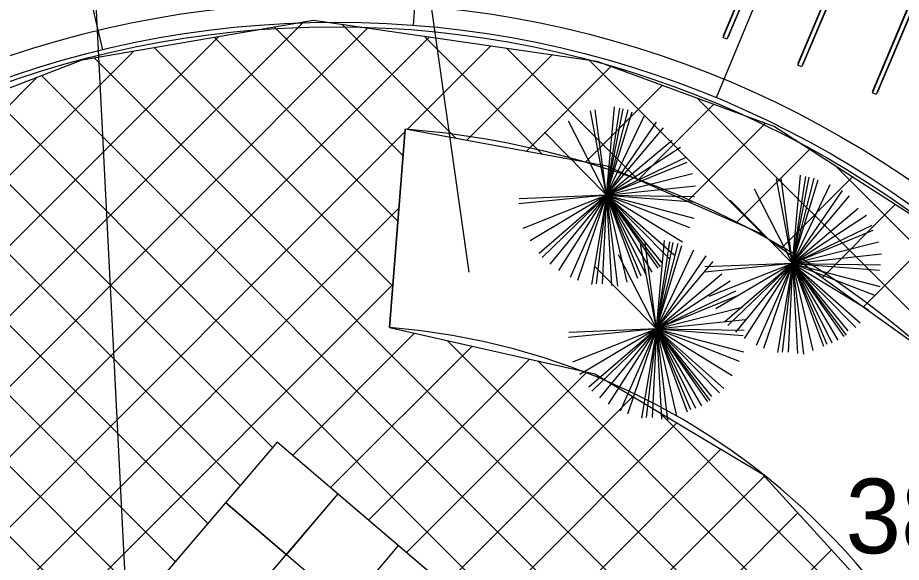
# Model space of a CAD drawing. Extents: x -438233 to -437334, y -1133133 to -1132623.
# Drawn here: x -438061.16 to -438052.28, y -1132947.34 to -1132941.87 of the extents above; entities that cross this region are included whole.
import ezdxf

# ---------------------------------------------------------------- set-up
doc = ezdxf.new("R2010")
doc.units = 0
for name, color, linetype in [('MOBILIÁŘ', 7, 'Continuous'), ('NADPRAZI', 7, 'Continuous'), ('OSY', 7, 'Continuous'), ('Vrstva 1', 7, 'Continuous'), ('Vrstva 3', 7, 'Continuous'), ('Vrstva 40', 7, 'Continuous')]:
    doc.layers.add(name, color=color, linetype=linetype)

# ---------------------------------------------------------------- blocks, each defined once
blk = doc.blocks.new('A$C3B8F586D')
at = {"layer": 'Vrstva 1'}
for points in [[(0, 201), (0, -201), (-10050, -201), (-10050, 201), (0, 201)], [(-9855, 201), (-9855, 249), (-201, 249), (-201, 201)], [(-201, -201), (-201, -249), (-9855, -249), (-9855, -201)]]:
    blk.add_lwpolyline(points, dxfattribs=at)

msp = doc.modelspace()

# ---------------------------------------------------------------- linework, layer by layer
at = {"layer": 'DEFPOINTS'}
msp.add_circle((-438057.9618, -1132951.913), 10.2, dxfattribs=at)
at = {"layer": 'NADPRAZI'}
msp.add_circle((-438057.9618, -1132951.913), 10, dxfattribs=at)
at = {"layer": 'OSY'}
for p, q in [((-438057.1812, -1132941.9435), (-438056.4397, -1132932.4725)), ((-438060.3002, -1132942.1903), (-438062.5217, -1132932.9537)), ((-438050.5068, -1132933.8943), (-438054.1387, -1132942.6727))]:
    msp.add_line(p, q, dxfattribs=at)
at = {"layer": 'Vrstva 1'}
for p, q in [((-438062.2121, -1132905.0933), (-438059.4745, -1132959.5697)), ((-438062.2121, -1132905.0933), (-438056.6229, -1132944.4249)), ((-438063.8052, -1132948.1395), (-438057.6377, -1132941.9721)), ((-438063.5581, -1132947.1853), (-438058.283, -1132941.9102)), ((-438058.5794, -1132941.9611), (-438057.2842, -1132943.2564)), ((-438057.8992, -1132941.9343), (-438056.7511, -1132943.0823)), ((-438064.4827, -1132949.5241), (-438057.0199, -1132942.0614)), ((-438063.9389, -1132946.859), (-438059.1368, -1132942.0569)), ((-438059.1828, -1132942.0648), (-438057.3363, -1132943.9113)), ((-438057.0726, -1132942.0538), (-438055.8847, -1132943.2417)), ((-438059.7863, -1132942.1685), (-438057.3885, -1132944.5663)), ((-438057.2433, -1132942.9918), (-438056.4022, -1132942.1507)), ((-438064.3198, -1132946.5328), (-438059.9906, -1132942.2036)), ((-438056.646, -1132943.1017), (-438055.7844, -1132942.24)), ((-438056.2459, -1132942.1733), (-438054.9198, -1132943.4994)), ((-438060.3897, -1132942.2722), (-438051.271, -1132951.3909)), ((-438055.4193, -1132942.2928), (-438053.6256, -1132944.0865)), ((-438056.0487, -1132943.2115), (-438055.1944, -1132942.3572)), ((-438064.7006, -1132946.2065), (-438060.9605, -1132942.4664)), ((-438060.9187, -1132942.4503), (-438052.0197, -1132951.3492)), ((-438055.4515, -1132943.3213), (-438054.6779, -1132942.5477)), ((-438061.4291, -1132942.647), (-438054.4254, -1132949.6507)), ((-438054.3284, -1132942.6766), (-438048.721, -1132948.284)), ((-438055.2398, -1132943.6525), (-438055.1595, -1132942.7658)), ((-438055.2398, -1132943.6525), (-438055.1059, -1132942.7785)), ((-438055.2398, -1132943.6525), (-438055.0725, -1132942.785)), ((-438054.9216, -1132943.4986), (-438054.1613, -1132942.7383)), ((-438061.9394, -1132942.8437), (-438058.5965, -1132946.1867)), ((-438055.2398, -1132943.6525), (-438055.4003, -1132942.8041)), ((-438055.2398, -1132943.6525), (-438055.3534, -1132942.7946)), ((-438055.2398, -1132943.6525), (-438055.0223, -1132942.7946)), ((-438055.2398, -1132943.6525), (-438054.9822, -1132942.8137)), ((-438055.2398, -1132943.6525), (-438054.8618, -1132942.8585)), ((-438055.2398, -1132943.6525), (-438055.6211, -1132942.9066)), ((-438055.2398, -1132943.6525), (-438054.7379, -1132942.9194)), ((-438054.4299, -1132943.7139), (-438053.6447, -1132942.9288)), ((-438064.7595, -1132950.5081), (-438057.2648, -1132943.0134)), ((-438062.4498, -1132943.0405), (-438058.9221, -1132946.5682)), ((-438055.2398, -1132943.6525), (-438055.8653, -1132943.0186)), ((-438055.2398, -1132943.6525), (-438054.6677, -1132942.9738)), ((-438055.2398, -1132943.6525), (-438054.5808, -1132943.0986)), ((-438055.2398, -1132943.6525), (-438054.4971, -1132943.1691)), ((-438053.9381, -1132943.9293), (-438053.1988, -1132943.19)), ((-438062.9296, -1132943.2678), (-438059.2477, -1132946.9497)), ((-438055.2398, -1132943.6525), (-438054.4402, -1132943.2684)), ((-438055.2398, -1132943.6525), (-438054.4303, -1132943.3195)), ((-438052.9445, -1132943.3534), (-438049.4114, -1132946.8865)), ((-438055.2398, -1132943.6525), (-438054.3767, -1132943.4348)), ((-438053.3714, -1132944.337), (-438053.5319, -1132943.4886)), ((-438053.4872, -1132944.1855), (-438052.7684, -1132943.4666)), ((-438053.3714, -1132944.337), (-438053.485, -1132943.4791)), ((-438053.3714, -1132944.337), (-438053.2911, -1132943.4503)), ((-438053.3714, -1132944.337), (-438053.2375, -1132943.463)), ((-438053.3714, -1132944.337), (-438053.2041, -1132943.4695)), ((-438053.3714, -1132944.337), (-438053.1539, -1132943.4791)), ((-438053.3714, -1132944.337), (-438053.1138, -1132943.4982)), ((-438063.3428, -1132943.5617), (-438059.5732, -1132947.3313)), ((-438055.2398, -1132943.6525), (-438054.3466, -1132943.5564)), ((-438053.3714, -1132944.337), (-438053.7527, -1132943.5911)), ((-438053.3714, -1132944.337), (-438052.9934, -1132943.543)), ((-438055.2398, -1132943.6525), (-438056.1229, -1132943.7389)), ((-438055.2398, -1132943.6525), (-438056.1195, -1132943.6877)), ((-438055.2398, -1132943.6525), (-438056.0826, -1132943.9853)), ((-438055.2398, -1132943.6525), (-438056.0091, -1132944.1103)), ((-438055.2398, -1132943.6525), (-438055.9188, -1132944.2382)), ((-438055.2398, -1132943.6525), (-438055.8887, -1132944.2767)), ((-438055.2398, -1132943.6525), (-438055.8117, -1132944.3439)), ((-438055.2398, -1132943.6525), (-438055.7247, -1132944.408)), ((-438055.2398, -1132943.6525), (-438055.6043, -1132944.4783)), ((-438055.2398, -1132943.6525), (-438055.5307, -1132944.5072)), ((-438055.2398, -1132943.6525), (-438055.3903, -1132944.5487)), ((-438055.2398, -1132943.6525), (-438055.3434, -1132944.5424)), ((-438055.2398, -1132943.6525), (-438055.2832, -1132944.5424)), ((-438055.2398, -1132943.6525), (-438054.3634, -1132943.883)), ((-438055.2398, -1132943.6525), (-438054.5606, -1132944.251)), ((-438055.2398, -1132943.6525), (-438054.7246, -1132944.3856)), ((-438055.2398, -1132943.6525), (-438055.1294, -1132944.5648)), ((-438055.2398, -1132943.6525), (-438055.1896, -1132944.5583)), ((-438055.2398, -1132943.6525), (-438055.0358, -1132944.5263)), ((-438055.2398, -1132943.6525), (-438054.9287, -1132944.4848)), ((-438055.2398, -1132943.6525), (-438054.8952, -1132944.4624)), ((-438055.2398, -1132943.6525), (-438054.845, -1132944.4494)), ((-438055.2398, -1132943.6525), (-438054.7848, -1132944.4239)), ((-438055.2398, -1132943.6525), (-438054.7012, -1132944.3726)), ((-438055.2398, -1132943.6525), (-438054.6845, -1132944.3311)), ((-438055.2398, -1132943.6525), (-438054.6042, -1132944.2958)), ((-438055.2398, -1132943.6525), (-438054.4068, -1132943.9757)), ((-438055.2398, -1132943.6525), (-438054.477, -1132944.1197)), ((-438055.2398, -1132943.6525), (-438054.3667, -1132943.7197)), ((-438055.2398, -1132943.6525), (-438054.3566, -1132943.6653)), ((-438053.3714, -1132944.337), (-438052.8695, -1132943.6039)), ((-438053.3714, -1132944.337), (-438052.7993, -1132943.6583)), ((-438053.3714, -1132944.337), (-438053.9968, -1132943.7031)), ((-438053.0751, -1132944.4805), (-438052.3379, -1132943.7433)), ((-438064.8917, -1132951.3473), (-438057.326, -1132943.7816)), ((-438063.7561, -1132943.8555), (-438059.8988, -1132947.7128)), ((-438055.2197, -1132943.8221), (-438055.2197, -1132943.8254)), ((-438053.3714, -1132944.337), (-438052.7123, -1132943.7831)), ((-438053.3714, -1132944.337), (-438052.6287, -1132943.8536)), ((-438053.3714, -1132944.337), (-438052.5718, -1132943.9529)), ((-438053.3714, -1132944.337), (-438052.5618, -1132944.004)), ((-438052.6629, -1132944.7754), (-438051.9075, -1132944.02)), ((-438054.7398, -1132944.9952), (-438054.6595, -1132944.1084)), ((-438054.7398, -1132944.9952), (-438054.6059, -1132944.1212)), ((-438053.3714, -1132944.337), (-438052.5083, -1132944.1193)), ((-438064.1693, -1132944.1494), (-438060.2244, -1132948.0943)), ((-438054.7398, -1132944.9952), (-438054.9003, -1132944.1468)), ((-438054.7398, -1132944.9952), (-438054.8534, -1132944.1373)), ((-438054.7398, -1132944.9952), (-438054.5725, -1132944.1277)), ((-438054.7398, -1132944.9952), (-438054.5223, -1132944.1373)), ((-438054.7398, -1132944.9952), (-438054.4822, -1132944.1564)), ((-438054.7398, -1132944.9952), (-438054.3618, -1132944.2012)), ((-438054.7398, -1132944.9952), (-438055.1211, -1132944.2493)), ((-438054.7398, -1132944.9952), (-438054.2379, -1132944.2621)), ((-438053.3714, -1132944.337), (-438052.4782, -1132944.2409)), ((-438054.7398, -1132944.9952), (-438055.3653, -1132944.3613)), ((-438054.7398, -1132944.9952), (-438054.1677, -1132944.3165)), ((-438053.3714, -1132944.337), (-438054.2544, -1132944.4234)), ((-438053.3714, -1132944.337), (-438054.2511, -1132944.3722)), ((-438053.3714, -1132944.337), (-438054.2142, -1132944.6698)), ((-438053.3714, -1132944.337), (-438054.1407, -1132944.7948)), ((-438053.3714, -1132944.337), (-438054.0504, -1132944.9227)), ((-438053.3714, -1132944.337), (-438054.0203, -1132944.9612)), ((-438053.3714, -1132944.337), (-438053.9433, -1132945.0284)), ((-438053.3714, -1132944.337), (-438053.8563, -1132945.0925)), ((-438053.3714, -1132944.337), (-438053.7359, -1132945.1628)), ((-438053.3714, -1132944.337), (-438053.6622, -1132945.1917)), ((-438053.3714, -1132944.337), (-438053.5219, -1132945.2332)), ((-438053.3714, -1132944.337), (-438053.475, -1132945.2269)), ((-438053.3714, -1132944.337), (-438053.4148, -1132945.2269)), ((-438053.3714, -1132944.337), (-438052.495, -1132944.5675)), ((-438053.3714, -1132944.337), (-438052.6922, -1132944.9355)), ((-438053.3714, -1132944.337), (-438052.8562, -1132945.0701)), ((-438053.3714, -1132944.337), (-438053.261, -1132945.2493)), ((-438053.3714, -1132944.337), (-438053.3212, -1132945.2428)), ((-438053.3714, -1132944.337), (-438053.1673, -1132945.2108)), ((-438053.3714, -1132944.337), (-438053.0602, -1132945.1693)), ((-438053.3714, -1132944.337), (-438053.0268, -1132945.1469)), ((-438053.3714, -1132944.337), (-438052.9766, -1132945.1339)), ((-438053.3714, -1132944.337), (-438052.9164, -1132945.1084)), ((-438053.3714, -1132944.337), (-438052.8327, -1132945.0571)), ((-438053.3714, -1132944.337), (-438052.8161, -1132945.0156)), ((-438053.3714, -1132944.337), (-438052.7358, -1132944.9803)), ((-438053.3714, -1132944.337), (-438052.5384, -1132944.6602)), ((-438053.3714, -1132944.337), (-438052.6086, -1132944.8042)), ((-438053.3714, -1132944.337), (-438052.4983, -1132944.4042)), ((-438053.3714, -1132944.337), (-438052.4882, -1132944.3498)), ((-438054.7398, -1132944.9952), (-438054.0808, -1132944.4413)), ((-438064.9157, -1132952.0784), (-438057.3871, -1132944.5499)), ((-438054.7398, -1132944.9952), (-438053.9971, -1132944.5118)), ((-438053.3513, -1132944.5066), (-438053.3513, -1132944.5099)), ((-438054.7398, -1132944.9952), (-438053.9402, -1132944.611)), ((-438054.7398, -1132944.9952), (-438053.9303, -1132944.6621)), ((-438054.7398, -1132944.9952), (-438053.8767, -1132944.7775)), ((-438054.7398, -1132944.9952), (-438053.8466, -1132944.8991)), ((-438054.7398, -1132944.9952), (-438055.6229, -1132945.0816)), ((-438054.7398, -1132944.9952), (-438055.6195, -1132945.0303)), ((-438054.7398, -1132944.9952), (-438055.5826, -1132945.328)), ((-438054.7398, -1132944.9952), (-438055.5091, -1132945.453)), ((-438054.7398, -1132944.9952), (-438055.4188, -1132945.5809)), ((-438054.7398, -1132944.9952), (-438055.3887, -1132945.6194)), ((-438054.7398, -1132944.9952), (-438055.3117, -1132945.6866)), ((-438054.7398, -1132944.9952), (-438055.2247, -1132945.7506)), ((-438054.7398, -1132944.9952), (-438055.1043, -1132945.821)), ((-438054.7398, -1132944.9952), (-438055.0307, -1132945.8499)), ((-438054.7398, -1132944.9952), (-438054.8903, -1132945.8913)), ((-438054.7398, -1132944.9952), (-438054.8434, -1132945.885)), ((-438054.7398, -1132944.9952), (-438054.7832, -1132945.885)), ((-438054.7398, -1132944.9952), (-438053.8634, -1132945.2256)), ((-438054.7398, -1132944.9952), (-438054.0606, -1132945.5937)), ((-438054.7398, -1132944.9952), (-438054.2246, -1132945.7282)), ((-438054.7398, -1132944.9952), (-438054.6294, -1132945.9074)), ((-438054.7398, -1132944.9952), (-438054.6896, -1132945.901)), ((-438054.7398, -1132944.9952), (-438054.5358, -1132945.8689)), ((-438054.7398, -1132944.9952), (-438054.4287, -1132945.8275)), ((-438054.7398, -1132944.9952), (-438054.3952, -1132945.8051)), ((-438054.7398, -1132944.9952), (-438054.345, -1132945.7921)), ((-438054.7398, -1132944.9952), (-438054.2848, -1132945.7666)), ((-438054.7398, -1132944.9952), (-438054.2012, -1132945.7153)), ((-438054.7398, -1132944.9952), (-438054.1845, -1132945.6738)), ((-438054.7398, -1132944.9952), (-438054.1042, -1132945.6385)), ((-438054.7398, -1132944.9952), (-438053.9068, -1132945.3184)), ((-438054.7398, -1132944.9952), (-438053.977, -1132945.4624)), ((-438054.7398, -1132944.9952), (-438053.8667, -1132945.0624)), ((-438054.7398, -1132944.9952), (-438053.8566, -1132945.0079)), ((-438058.3941, -1132946.2639), (-438057.1688, -1132945.0387)), ((-438058.0125, -1132946.5895), (-438056.5914, -1132945.1684)), ((-438056.8429, -1132945.1119), (-438051.14, -1132950.8147)), ((-438054.7197, -1132945.1647), (-438054.7197, -1132945.1681)), ((-438057.631, -1132946.9151), (-438056.014, -1132945.2981)), ((-438055.9309, -1132945.3167), (-438051.333, -1132949.9147)), ((-438057.2495, -1132947.2407), (-438055.4366, -1132945.4277)), ((-438056.868, -1132947.5663), (-438054.9759, -1132945.6742)), ((-438054.704, -1132945.8366), (-438051.884, -1132948.6566)), ((-438056.4864, -1132947.8918), (-438054.5332, -1132945.9386)), ((-438058.5493, -1132946.1314), (-438063.7424, -1132952.2168)), ((-438052.464, -1132951.3245), (-438058.5493, -1132946.1314)), ((-438056.1049, -1132948.2174), (-438054.0905, -1132946.203)), ((-438055.7234, -1132948.543), (-438053.6543, -1132946.4739)), ((-438057.9408, -1132946.6507), (-438058.4552, -1132947.2608)), ((-438055.3419, -1132948.8686), (-438053.3173, -1132946.844)), ((-438054.9603, -1132949.1942), (-438052.9802, -1132947.214))]:
    msp.add_line(p, q, dxfattribs=at)
for points in [[(-438062.7992, -1132943.1751), (-438060.5102, -1132942.2929), (-438058.1837, -1132941.8931), (-438055.3367, -1132942.3047), (-438053.5518, -1132942.9631), (-438051.6991, -1132944.154)], [(-438051.7442, -1132945.4327), (-438053.6991, -1132944.0339), (-438055.236, -1132943.361), (-438057.2628, -1132942.9882), (-438057.4215, -1132944.9819), (-438055.3596, -1132945.445), (-438053.6754, -1132946.4508), (-438052.0857, -1132948.1959)], [(-438051.0486, -1132951.4032), (-438052.464, -1132951.3245), (-438058.5493, -1132946.1314), (-438063.7424, -1132952.2168)]]:
    msp.add_lwpolyline(points, dxfattribs=at)
at = {"layer": 'Vrstva 40'}
for p, q in [((-438057.4215, -1132944.9819), (-438057.2628, -1132942.9882)), ((-438057.9408, -1132946.6507), (-438063.1339, -1132952.7361)), ((-438052.9833, -1132951.9331), (-438059.0686, -1132946.74)), ((-438059.0686, -1132946.74), (-438058.4589, -1132947.2621)), ((-438057.3292, -1132947.1664), (-438057.8436, -1132947.7765))]:
    msp.add_line(p, q, dxfattribs=at)
msp.add_circle((-438057.9725, -1132951.9018), 9.9418, dxfattribs=at)
for radius in [8.9418, 6.9418]:
    msp.add_arc((-438057.9725, -1132951.9018), radius, 4.1187, 85.44779, dxfattribs=at)

# ---------------------------------------------------------------- block references
at = {"layer": 'MOBILIÁŘ', "xscale": 0.00010000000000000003, "yscale": 0.00010000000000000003, "rotation": 67.1092289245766}
for p in [(-438053.66, -1132941.1503), (-438052.9097, -1132941.4276), (-438052.1593, -1132941.705)]:
    msp.add_blockref('A$C3B8F586D', p, dxfattribs=at)

# ---------------------------------------------------------------- texts
at = {"layer": 'Vrstva 3'}
msp.add_text('385.31 ', height=0.75, dxfattribs=at).set_placement((-438052.839, -1132947.249))

doc.saveas('drawing.dxf')
